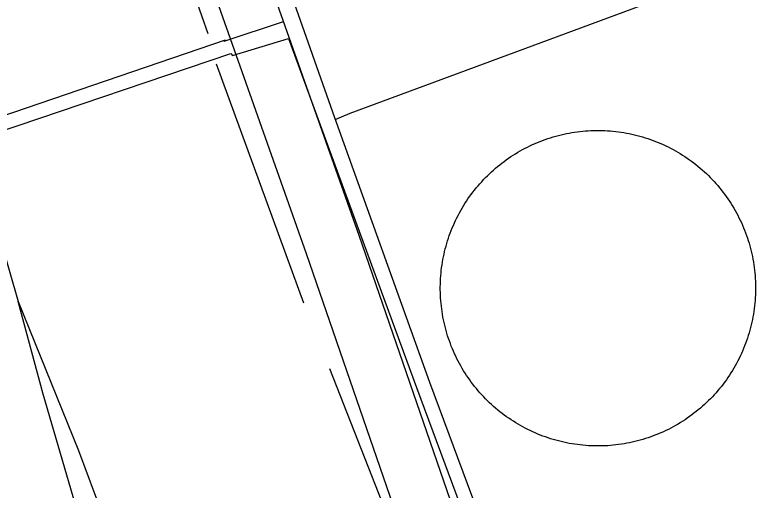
# Model space of a CAD drawing. Extents: x 3567028 to 3605064, y 510945 to 536587.
# Drawn here: x 3599281.8 to 3599682.2, y 526592.6 to 526848.4 of the extents above; entities that cross this region are included whole.
import ezdxf

# ---------------------------------------------------------------- set-up
doc = ezdxf.new("R2010")
doc.units = 0
for name, color, linetype in [('V-DOMW-TANK', 7, 'Continuous'), ('V-RAIL-TRAK', 7, 'Continuous'), ('V-ROAD-CNTR', 7, 'Continuous'), ('V-TOPO-SHOR', 7, 'Continuous'), ('V-UTIL-LINE', 7, 'Continuous')]:
    doc.layers.add(name, color=color, linetype=linetype)

msp = doc.modelspace()

# ---------------------------------------------------------------- linework, layer by layer
at = {"layer": 'V-DOMW-TANK'}
for points in [[(3599514.9, 526675.72), (3599514.47, 526677.14), (3599514.06, 526678.56), (3599513.67, 526679.99), (3599513.31, 526681.43), (3599512.98, 526682.87), (3599512.67, 526684.32), (3599512.39, 526685.78), (3599512.13, 526687.24), (3599511.9, 526688.7), (3599511.69, 526690.17), (3599511.51, 526691.64), (3599511.35, 526693.11), (3599511.22, 526694.59), (3599511.12, 526696.07), (3599511.04, 526697.55), (3599510.98, 526699.03), (3599510.96, 526700.51), (3599510.96, 526701.99), (3599510.98, 526703.47), (3599511.03, 526704.95), (3599511.11, 526706.44), (3599511.21, 526707.91), (3599511.34, 526709.39), (3599511.49, 526710.86), (3599511.67, 526712.33), (3599511.88, 526713.8), (3599512.11, 526715.27), (3599512.36, 526716.73), (3599512.65, 526718.18), (3599512.96, 526719.63), (3599513.29, 526721.08), (3599513.64, 526722.51), (3599514.03, 526723.95), (3599514.44, 526725.37), (3599514.87, 526726.79), (3599515.32, 526728.2), (3599515.81, 526729.6), (3599516.31, 526730.99), (3599516.84, 526732.38), (3599517.4, 526733.75), (3599517.97, 526735.11), (3599518.58, 526736.47), (3599519.2, 526737.82), (3599519.85, 526739.15), (3599520.52, 526740.47), (3599521.22, 526741.78), (3599521.94, 526743.08), (3599522.68, 526744.36), (3599523.44, 526745.63), (3599524.22, 526746.89), (3599525.03, 526748.13), (3599525.86, 526749.36), (3599526.71, 526750.57), (3599527.58, 526751.77), (3599528.47, 526752.96), (3599529.38, 526754.12), (3599530.31, 526755.28), (3599531.26, 526756.41), (3599532.23, 526757.53), (3599533.23, 526758.63), (3599534.23, 526759.72), (3599535.26, 526760.79), (3599536.31, 526761.83), (3599537.38, 526762.87), (3599538.46, 526763.88), (3599539.56, 526764.87), (3599540.68, 526765.84), (3599541.81, 526766.8), (3599542.96, 526767.73), (3599544.13, 526768.64), (3599545.31, 526769.53), (3599546.51, 526770.41), (3599547.73, 526771.26), (3599548.95, 526772.09), (3599550.2, 526772.89), (3599551.46, 526773.68), (3599552.72, 526774.45), (3599554.01, 526775.19), (3599555.3, 526775.91), (3599556.61, 526776.6), (3599557.93, 526777.28), (3599559.26, 526777.93), (3599560.6, 526778.56), (3599561.96, 526779.16), (3599563.32, 526779.74), (3599564.7, 526780.29), (3599566.08, 526780.83), (3599567.47, 526781.33), (3599568.87, 526781.82), (3599570.28, 526782.28), (3599571.7, 526782.71), (3599573.12, 526783.12), (3599574.55, 526783.51), (3599575.99, 526783.86), (3599577.44, 526784.2), (3599578.89, 526784.51), (3599580.34, 526784.79), (3599581.8, 526785.05), (3599583.26, 526785.28), (3599584.73, 526785.49)], [(3599584.73, 526785.49), (3599586.2, 526785.67), (3599587.68, 526785.83), (3599589.15, 526785.95), (3599590.63, 526786.06), (3599592.11, 526786.14), (3599593.59, 526786.19), (3599595.07, 526786.22), (3599596.56, 526786.22), (3599598.04, 526786.2), (3599599.52, 526786.15), (3599601, 526786.07), (3599602.47, 526785.97), (3599603.95, 526785.84), (3599605.43, 526785.68), (3599606.9, 526785.5), (3599608.37, 526785.3), (3599609.83, 526785.07), (3599611.29, 526784.81), (3599612.75, 526784.53), (3599614.2, 526784.22), (3599615.64, 526783.89), (3599617.08, 526783.53), (3599618.51, 526783.15), (3599619.93, 526782.74), (3599621.35, 526782.31), (3599622.76, 526781.85), (3599624.16, 526781.37), (3599625.56, 526780.87), (3599626.94, 526780.33), (3599628.32, 526779.78), (3599629.68, 526779.2), (3599631.03, 526778.6), (3599632.38, 526777.98), (3599633.71, 526777.33), (3599635.03, 526776.66), (3599636.34, 526775.96), (3599637.64, 526775.24), (3599638.92, 526774.5), (3599640.19, 526773.74), (3599641.45, 526772.96), (3599642.69, 526772.15), (3599643.92, 526771.32), (3599645.14, 526770.47), (3599646.34, 526769.6), (3599647.52, 526768.71), (3599648.69, 526767.8), (3599649.84, 526766.87), (3599650.98, 526765.92), (3599652.1, 526764.94), (3599653.2, 526763.95), (3599654.28, 526762.94), (3599655.35, 526761.91), (3599656.4, 526760.87), (3599657.43, 526759.8), (3599658.44, 526758.72), (3599659.43, 526757.62), (3599660.41, 526756.5), (3599661.36, 526755.36), (3599662.29, 526754.21), (3599663.21, 526753.05), (3599664.1, 526751.86), (3599664.97, 526750.66), (3599665.82, 526749.45), (3599666.65, 526748.22), (3599667.46, 526746.98), (3599668.25, 526745.72), (3599669.01, 526744.45), (3599669.75, 526743.17), (3599670.47, 526741.88), (3599671.17, 526740.57), (3599671.84, 526739.25), (3599672.49, 526737.92), (3599673.12, 526736.57), (3599673.72, 526735.22), (3599674.3, 526733.86), (3599674.86, 526732.48), (3599675.39, 526731.1), (3599675.9, 526729.71), (3599676.38, 526728.31), (3599676.84, 526726.9), (3599677.27, 526725.48), (3599677.69, 526724.05), (3599678.07, 526722.62), (3599678.43, 526721.19), (3599678.76, 526719.74), (3599679.07, 526718.3), (3599679.36, 526716.84), (3599679.61, 526715.38), (3599679.85, 526713.91), (3599680.06, 526712.45), (3599680.23, 526710.97), (3599680.39, 526709.5), (3599680.52, 526708.03), (3599680.63, 526706.55), (3599680.7, 526705.07), (3599680.76, 526703.59), (3599680.78, 526702.11), (3599680.78, 526700.62), (3599680.76, 526699.14), (3599680.71, 526697.66)], [(3599680.71, 526697.66), (3599680.63, 526696.18), (3599680.53, 526694.7), (3599680.4, 526693.22), (3599680.25, 526691.75), (3599680.07, 526690.28), (3599679.86, 526688.81), (3599679.63, 526687.35), (3599679.38, 526685.89), (3599679.09, 526684.43), (3599678.79, 526682.98), (3599678.46, 526681.54), (3599678.1, 526680.1), (3599677.71, 526678.67), (3599677.31, 526677.24), (3599676.87, 526675.83), (3599676.42, 526674.42), (3599675.94, 526673.02), (3599675.43, 526671.62), (3599674.9, 526670.24), (3599674.35, 526668.86), (3599673.77, 526667.5), (3599673.17, 526666.15), (3599672.54, 526664.8), (3599671.89, 526663.47), (3599671.22, 526662.15), (3599670.52, 526660.84), (3599669.81, 526659.54), (3599669.07, 526658.26), (3599668.3, 526656.99), (3599667.52, 526655.73), (3599666.71, 526654.48), (3599665.88, 526653.26), (3599665.04, 526652.04), (3599664.17, 526650.84), (3599663.27, 526649.66), (3599662.36, 526648.49), (3599661.43, 526647.34), (3599660.48, 526646.2), (3599659.51, 526645.08), (3599658.52, 526643.98), (3599657.51, 526642.9), (3599656.48, 526641.83), (3599655.43, 526640.78), (3599654.36, 526639.75), (3599653.28, 526638.74), (3599652.18, 526637.75), (3599651.06, 526636.77), (3599649.93, 526635.82), (3599648.78, 526634.89), (3599647.61, 526633.97), (3599646.43, 526633.08), (3599645.23, 526632.21), (3599644.02, 526631.36), (3599642.79, 526630.53), (3599641.54, 526629.72), (3599640.29, 526628.94), (3599639.02, 526628.17), (3599637.73, 526627.43), (3599636.44, 526626.71), (3599635.13, 526626.01)], [(3599635.13, 526626.01), (3599633.81, 526625.34), (3599632.48, 526624.69), (3599631.14, 526624.06), (3599629.78, 526623.46), (3599628.42, 526622.88), (3599627.05, 526622.32), (3599625.66, 526621.79), (3599624.27, 526621.28), (3599622.87, 526620.8), (3599621.46, 526620.34), (3599620.04, 526619.91), (3599618.62, 526619.49), (3599617.19, 526619.11), (3599615.75, 526618.75), (3599614.31, 526618.42), (3599612.86, 526618.11), (3599611.4, 526617.82), (3599609.94, 526617.57), (3599608.48, 526617.33), (3599607.01, 526617.13), (3599605.54, 526616.94), (3599604.07, 526616.79), (3599602.59, 526616.66), (3599601.11, 526616.55), (3599599.63, 526616.47), (3599598.15, 526616.42), (3599596.67, 526616.4), (3599595.19, 526616.4), (3599593.71, 526616.42), (3599592.22, 526616.47), (3599590.74, 526616.55), (3599589.27, 526616.65), (3599587.79, 526616.78), (3599586.31, 526616.93), (3599584.84, 526617.11), (3599583.38, 526617.32), (3599581.91, 526617.55), (3599580.45, 526617.8), (3599579, 526618.08), (3599577.54, 526618.39), (3599576.1, 526618.72), (3599574.67, 526619.08), (3599573.23, 526619.46), (3599571.81, 526619.87), (3599570.39, 526620.3), (3599568.98, 526620.76), (3599567.58, 526621.24), (3599566.19, 526621.75), (3599564.8, 526622.28), (3599563.43, 526622.83), (3599562.06, 526623.41), (3599560.71, 526624.01), (3599559.36, 526624.64), (3599558.03, 526625.29), (3599556.71, 526625.96), (3599555.4, 526626.65), (3599554.1, 526627.37), (3599552.82, 526628.11), (3599551.55, 526628.88), (3599550.29, 526629.66), (3599549.05, 526630.47), (3599547.82, 526631.29), (3599546.6, 526632.14), (3599545.41, 526633.01), (3599544.22, 526633.91), (3599543.05, 526634.82), (3599541.9, 526635.75), (3599540.76, 526636.7), (3599539.65, 526637.67), (3599538.54, 526638.66), (3599537.46, 526639.67), (3599536.39, 526640.7), (3599535.34, 526641.75), (3599534.31, 526642.81), (3599533.3, 526643.9), (3599532.31, 526645), (3599531.34, 526646.11), (3599530.38, 526647.25), (3599529.45, 526648.4), (3599528.54, 526649.57), (3599527.64, 526650.75), (3599526.77, 526651.95), (3599525.92, 526653.17), (3599525.09, 526654.39), (3599524.28, 526655.63), (3599523.5, 526656.89), (3599522.73, 526658.16), (3599521.99, 526659.44), (3599521.27, 526660.74), (3599520.58, 526662.05), (3599519.9, 526663.37), (3599519.25, 526664.7), (3599518.62, 526666.04), (3599518.02, 526667.4), (3599517.44, 526668.76), (3599516.88, 526670.13), (3599516.35, 526671.52), (3599515.84, 526672.91), (3599515.36, 526674.31), (3599514.9, 526675.72)]]:
    msp.add_lwpolyline(points, dxfattribs=at)
at = {"layer": 'V-RAIL-TRAK'}
for points in [[(3599090.45, 527362.06), (3599126.34, 527240.07), (3599168.07, 527093.23), (3599228.25, 526885.89), (3599283.47, 526694.21)], [(3599283.47, 526694.21), (3599316.03, 526613.97), (3599329.15, 526578.82), (3599364.41, 526484.33), (3599377.28, 526457.82), (3599413.96, 526378.53), (3599424.1, 526351.66), (3599440.86, 526298.92)], [(3599613.58, 525549.06), (3599548.06, 525777.97), (3599482.26, 525997.89), (3599427.99, 526194.06), (3599380.48, 526356.73), (3599330.51, 526529.4), (3599330.51, 526529.4), (3599297.07, 526644.25), (3599283.47, 526694.21)]]:
    msp.add_lwpolyline(points, dxfattribs=at)
at = {"layer": 'V-ROAD-CNTR'}
for points in [[(3599601.45, 526248.85), (3599438.84, 526719.83), (3598857.38, 528362.6)], [(3599629.81, 526258.64), (3599467.16, 526729.73), (3599231.28, 527396.14)]]:
    msp.add_lwpolyline(points, dxfattribs=at)
at = {"layer": 'V-TOPO-SHOR'}
for p, q in [((3599343.92, 526957.16), (3599385.78, 526838.43)), ((3599390.14, 526821.98), (3599437.25, 526693.43))]:
    msp.add_line(p, q, dxfattribs=at)
msp.add_lwpolyline([(3599451.34, 526658.03), (3599481.48, 526581.37), (3599482.42, 526577.65), (3599481.41, 526572.77), (3599476.65, 526564.41), (3599429.12, 526534.35), (3599374.57, 526505.39)], dxfattribs=at)
at = {"layer": 'V-UTIL-LINE'}
msp.add_line((3599429.09, 526835.76), (3599498.16, 526647.88), dxfattribs=at)
for points in [[(3599454.32, 526792.09), (3599462.36, 526795.42), (3599619.16, 526853.37), (3599615.83, 526862.76), (3599660.06, 526878.07), (3599606.8, 527039.55), (3599580, 527031.56)], [(3599405.06, 526931.72), (3599453.92, 526793.2), (3599505.12, 526650.74)], [(3599426.24, 526844.73), (3599394.39, 526834.05), (3599395.12, 526834.77), (3599273.55, 526793.26), (3599270.44, 526792.19), (3599223.77, 526777.98), (3599223.4, 526777.98), (3599085, 526732.04), (3599073.83, 526728.67), (3598946.79, 526686.83), (3598944.22, 526685.4), (3598907.8, 526674.75)], [(3598911.19, 526666.14), (3598944.32, 526676.08), (3598947.07, 526677.7), (3599080.16, 526721.13), (3599083.21, 526715.08), (3599090.36, 526717.76), (3599088.59, 526725.08), (3599230.1, 526771.17), (3599229.36, 526770.44), (3599270.92, 526784.33), (3599271.66, 526784.88), (3599398.17, 526827.63), (3599399.07, 526826.52), (3599429.09, 526835.76)], [(3599505.12, 526650.74), (3599607.04, 526376.67), (3599641, 526280.85), (3599745.37, 526232.44), (3599906.2, 526295.74)], [(3599498.16, 526647.88), (3599597.41, 526380.51), (3599636.72, 526279.33), (3599737.07, 526229.58), (3599745.37, 526232.44)]]:
    msp.add_lwpolyline(points, dxfattribs=at)

doc.saveas('drawing.dxf')
